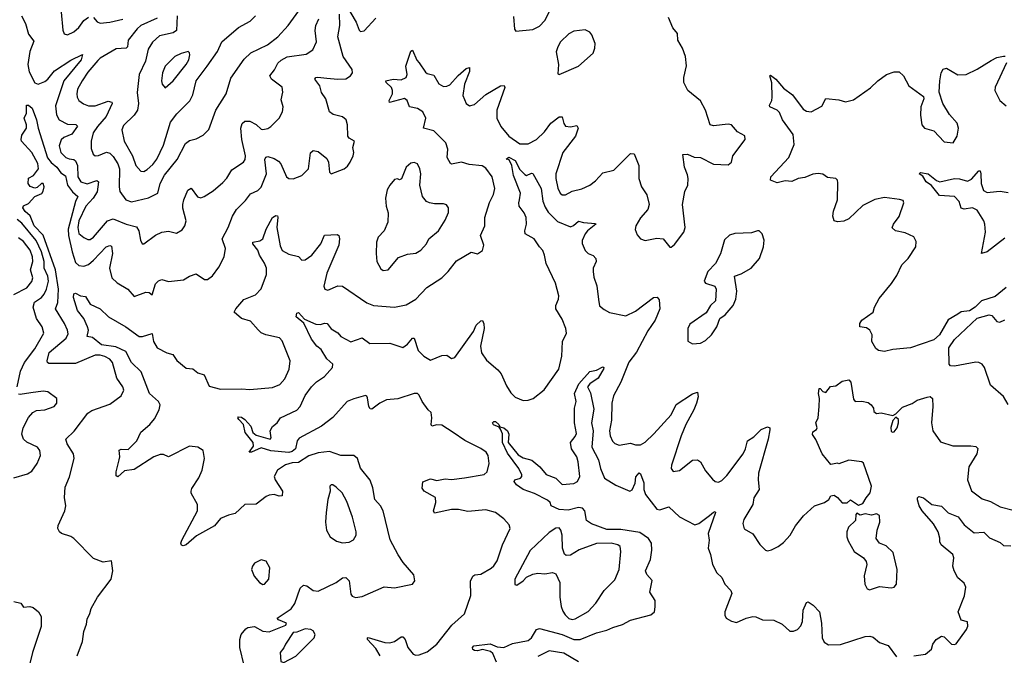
# Model space of a CAD drawing. Extents: x 1771496 to 1971148, y 471553 to 643630.
# Tile 476 of 656: x 1856341 to 1862391, y 605157 to 609061. Entities that reach past the tile are written whole.
import ezdxf

# ---------------------------------------------------------------- set-up
doc = ezdxf.new("R2010")
doc.units = 0

msp = doc.modelspace()

# ---------------------------------------------------------------- linework, layer by layer
at = {"layer": '0CON10XD'}
for points in [[(1857185, 609069.6), (1857086.2, 609025), (1857063.5, 609005), (1857008.6, 608935), (1857002.9, 608895), (1856995, 608885.5), (1856935, 608880.8), (1856836, 608824), (1856820.6, 608809.4), (1856760.8, 608739.2), (1856724.7, 608685), (1856696.7, 608635), (1856691.5, 608605), (1856693.6, 608585), (1856705.6, 608565), (1856734, 608544), (1856765, 608531.5), (1856805, 608531.3), (1856885, 608559.4), (1856907.8, 608555), (1856909.1, 608545), (1856873.4, 608466.6), (1856819.3, 608405), (1856793.2, 608365), (1856780, 608315), (1856780.2, 608270.2), (1856792.2, 608235), (1856805, 608225.6), (1856825, 608227.1), (1856875, 608246.9), (1856895, 608240.9), (1856915, 608221.1), (1856943.9, 608175), (1856954.7, 608145), (1856951.6, 608035), (1856957.1, 608005), (1856994, 607954), (1857028.3, 607941.7), (1857133.3, 607966.7), (1857189.2, 607995), (1857205.4, 608055), (1857230.8, 608105), (1857308.4, 608201.6), (1857360.2, 608299.8), (1857385, 608318.1), (1857425, 608328.6), (1857468.7, 608351.3), (1857503.6, 608386.4), (1857546.5, 608505), (1857610.4, 608605), (1857639.4, 608700.6), (1857720.9, 608819.1), (1857761.9, 608858.1), (1857863.7, 608906.3), (1857928.1, 608955), (1857990, 609025), (1858056.7, 609115)], [(1858350, 609145), (1858409.1, 609045), (1858426.3, 608996.3), (1858435, 608987.5), (1858458.7, 608991.3), (1858530.5, 609069.5)], [(1859375, 609080), (1859381.7, 609001.7), (1859390, 608990), (1859495, 609001.1), (1859535, 609020.6), (1859568.5, 609055), (1859620.9, 609159.1)], [(1856352, 609085), (1856376.4, 609036.4), (1856395, 608971.2), (1856429.1, 608929.1), (1856404.1, 608865.9), (1856390.4, 608785), (1856400.1, 608740.1), (1856435, 608673.2), (1856455, 608664.1), (1856495, 608681.8), (1856515, 608695.9), (1856555, 608747), (1856655, 608812.5), (1856727.3, 608847.3), (1856719.6, 608815), (1856613.5, 608685), (1856560.7, 608530.7), (1856566.8, 608476.8), (1856583.8, 608445), (1856635, 608419.8), (1856686.8, 608416.8), (1856696.4, 608406.4), (1856662.3, 608357.7), (1856612.7, 608337.3), (1856596.2, 608323.8), (1856583.8, 608285), (1856594.6, 608245), (1856625, 608214.7), (1856645, 608205.4), (1856675, 608202.2), (1856685, 608194.6), (1856695.6, 608165), (1856698.6, 608095), (1856717.3, 608065), (1856755, 608051.9), (1856815, 608073.3), (1856826.2, 608065), (1856816.6, 608003.4), (1856793.6, 607965), (1856748.2, 607915), (1856705, 607825.6), (1856698.9, 607785), (1856705, 607748), (1856735, 607722.9), (1856760.5, 607710.5), (1856775, 607711.1), (1856795, 607725.4), (1856881.5, 607825), (1856915, 607837.9), (1856995.9, 607805.9), (1857058.8, 607788.8), (1857072.9, 607765), (1857084.2, 607705.8), (1857094.1, 607684.1), (1857105, 607683.3), (1857175, 607736.7), (1857215, 607755.7), (1857255, 607762.5), (1857305, 607750), (1857339.9, 607770.1), (1857356.1, 607793.9), (1857364.1, 607825), (1857342.9, 607902.9), (1857343.4, 607925), (1857349.1, 607955), (1857375, 608014), (1857395.9, 608025.9), (1857433.4, 607973.4), (1857455, 607967.5), (1857475, 607974.3), (1857530, 608010), (1857588.7, 608061.3), (1857613.1, 608086.9), (1857645, 608138.9), (1857717.1, 608185), (1857727, 608203), (1857729.6, 608225), (1857706.9, 608325), (1857700.5, 608395), (1857707.6, 608422.4), (1857725, 608437.5), (1857755, 608436.9), (1857795, 608417.5), (1857825, 608388.8), (1857835.9, 608385.9), (1857865, 608392.9), (1857884.3, 608405.7), (1857935, 608455.8), (1857955.8, 608495.8), (1857960, 608525), (1857948.6, 608568.6), (1857957.1, 608615), (1857955, 608646.2), (1857887.8, 608695), (1857877.5, 608715), (1857907.9, 608752.1), (1857926.4, 608793.6), (1857947.3, 608812.7), (1857985, 608831.9), (1858100.8, 608849.2), (1858141.4, 608875), (1858164.4, 608925), (1858157.7, 608995), (1858161.8, 609025), (1858179.3, 609065)], [(1856595.9, 609105.9), (1856606.6, 608996.6), (1856614.5, 608974.5), (1856635, 608968.6), (1856675, 608986.7), (1856705, 609013.5), (1856735.5, 609055), (1856765, 609076)], [(1857625, 606016.9), (1857575, 605996.7), (1857538.3, 605951.7), (1857428.4, 605891.6), (1857365, 605835.8), (1857345, 605830), (1857335, 605833.3), (1857331.2, 605845), (1857338, 605865), (1857434.2, 606045), (1857434.1, 606084.1), (1857395, 606152.5), (1857394, 606165), (1857398.8, 606181.2), (1857442.7, 606247.3), (1857462, 606295), (1857476, 606365), (1857468.8, 606415), (1857435, 606435.6), (1857385, 606440.6), (1857256.1, 606376.1), (1857225, 606391.4), (1857205, 606391.4), (1857165, 606375.5), (1857045, 606298.5), (1856985, 606291.1), (1856945, 606253.8), (1856935, 606260), (1856933.3, 606283.3), (1856951.6, 606358.4), (1856956.4, 606376.4), (1856953.1, 606416.9), (1856965, 606424), (1857008.3, 606421.7), (1857061.8, 606475), (1857085, 606526.9), (1857141.5, 606575), (1857169.7, 606610.3), (1857198.2, 606665), (1857204, 606695), (1857193.9, 606715), (1857139.6, 606765), (1857088.6, 606898.6), (1857029.2, 606955), (1856992.5, 607022.5), (1856932.4, 607052.4), (1856843.3, 607063.3), (1856788.6, 607108.6), (1856756.7, 607115), (1856763.5, 607155), (1856758.9, 607175), (1856735.8, 607225), (1856696.2, 607275), (1856672.2, 607355), (1856675, 607376.7), (1856685, 607381.2), (1856714, 607364), (1856745, 607360), (1856775, 607314.2), (1856835, 607284.2), (1856886.6, 607236.6), (1856994.2, 607175), (1857075, 607114.2), (1857095, 607114.2), (1857155, 607133.8), (1857162.7, 607085), (1857185, 607045.5), (1857245, 607015.5), (1857282, 607005), (1857307.8, 606967.8), (1857365, 606920), (1857405.8, 606915.8), (1857435, 606892.9), (1857475, 606879.2), (1857505, 606809.4), (1857575, 606791.2), (1857705, 606794.5), (1857755, 606788.9), (1857895, 606801.8), (1857938.8, 606821.2), (1857971.1, 606855), (1857996.5, 606915), (1858002.9, 606965), (1857955, 607088.8), (1857937.5, 607107.5), (1857853.3, 607125), (1857825, 607138.6), (1857806.1, 607156.1), (1857759.8, 607209.8), (1857705, 607226), (1857659.2, 607265), (1857669.4, 607285), (1857717.9, 607342.1), (1857789.2, 607370.8), (1857825, 607408), (1857858.2, 607495), (1857856.9, 607535), (1857845.9, 607565), (1857814.7, 607615), (1857805.2, 607645.2), (1857774.1, 607685), (1857774.6, 607695), (1857817.4, 607702.6), (1857835.5, 607715), (1857855.6, 607775), (1857895, 607845.8), (1857915, 607858), (1857925, 607856), (1857927.9, 607847.9), (1857921.5, 607785), (1857942.3, 607672.3), (1857953.8, 607643.8), (1857995, 607620.6), (1858055, 607606.2), (1858075, 607583.8), (1858095, 607586), (1858135.6, 607615), (1858191.1, 607685), (1858215, 607738), (1858292, 607742), (1858301.2, 607735), (1858307.1, 607715), (1858301.5, 607675), (1858228.2, 607505), (1858210, 607425), (1858215.8, 607405.8), (1858235, 607399.2), (1858295, 607425.6), (1858324.5, 607424.5), (1858475, 607322.5), (1858515, 607305.4), (1858644.3, 607295.7), (1858715, 607309.4), (1858775.4, 607344.6), (1858843.8, 607415), (1858934.6, 607475.4), (1858974.2, 607515), (1859025, 607580.8), (1859115, 607632), (1859155, 607622.5), (1859185, 607642.5), (1859192.5, 607675), (1859172.5, 607735), (1859198.9, 607795), (1859199.2, 607845), (1859227, 607937), (1859252.5, 607987.5), (1859260.4, 608025), (1859244, 608095), (1859205, 608149.2), (1859182.4, 608162.4), (1859102.1, 608172.1), (1859055, 608184.7), (1858995, 608174.4), (1858988.3, 608178.3), (1858968.5, 608215), (1858970.9, 608265), (1858958.8, 608305), (1858885, 608377.7), (1858822.5, 608395), (1858836.9, 608455), (1858818, 608495), (1858786.2, 608515), (1858735.5, 608525.5), (1858722.5, 608565), (1858706.2, 608576.2), (1858613, 608553), (1858611.4, 608565), (1858631.1, 608605), (1858632.7, 608625), (1858625.6, 608645), (1858592.5, 608675), (1858590, 608685), (1858635, 608696.2), (1858685, 608692.2), (1858716.2, 608705), (1858721.4, 608725), (1858714.7, 608775), (1858745, 608867.5), (1858755, 608872.5), (1858781.7, 608811.7), (1858795.4, 608795.4), (1858835, 608739.2), (1858845, 608730.8), (1858885, 608720), (1858916.6, 608666.6), (1858945, 608650.9), (1858965, 608651.8), (1858985, 608661.5), (1859035, 608718.5), (1859085, 608761.4), (1859105, 608766.7), (1859105, 608743.3), (1859074.5, 608665), (1859064.5, 608595), (1859084.4, 608545), (1859105, 608532.2), (1859135, 608539.1), (1859205, 608601.5), (1859295, 608654.3), (1859317.3, 608657.3), (1859322.5, 608645), (1859273.1, 608505), (1859273.1, 608455), (1859297.5, 608405), (1859346.4, 608345), (1859415, 608297.5), (1859465, 608297.7), (1859516.7, 608325), (1859565, 608371.5), (1859605, 608425.5), (1859655, 608464.3), (1859675, 608463.3), (1859685, 608422.5), (1859695.8, 608405.8), (1859725, 608402.9), (1859765, 608410), (1859772.9, 608395), (1859755.3, 608345), (1859678.9, 608245), (1859636.4, 608115), (1859635.4, 608085), (1859646.9, 608026.9), (1859662.2, 607995), (1859674.6, 607984.6), (1859695, 607984.5), (1859735, 608008.5), (1859795, 608021.8), (1859845, 608043.5), (1859879.8, 608070.2), (1859925, 608119.2), (1859992.7, 608137.3), (1860095, 608238), (1860117.3, 608237.3), (1860145.8, 608165), (1860144.4, 608085), (1860161.1, 608035), (1860194.4, 607985), (1860208.6, 607925), (1860200.8, 607895), (1860155, 607844), (1860126.3, 607793.7), (1860123.1, 607773.1), (1860135, 607738.8), (1860155, 607715.8), (1860185, 607704.2), (1860255, 607719.2), (1860293.9, 607713.9), (1860335, 607664.2), (1860345, 607664.3), (1860365, 607679.2), (1860420.8, 607755), (1860430.8, 607785), (1860414.2, 607925), (1860428.9, 608005), (1860446, 608045), (1860447.5, 608085), (1860445, 608107.5), (1860425.6, 608155), (1860415, 608232.5), (1860445, 608234.3), (1860485, 608216), (1860525, 608214), (1860605, 608173.1), (1860695, 608170), (1860714, 608186), (1860723.8, 608225), (1860798.9, 608325), (1860797.6, 608347.6), (1860751.1, 608371.1), (1860715.5, 608415.5), (1860695, 608418.5), (1860605, 608408.1), (1860584.5, 608414.5), (1860554.4, 608505), (1860525, 608562), (1860446.7, 608625), (1860421.2, 608675), (1860420.8, 608705), (1860437.7, 608777.7), (1860432, 608835), (1860414, 608885), (1860385.8, 608935), (1860382, 608975), (1860355, 609010), (1860328, 609075)], [(1856794.1, 609074.1), (1856817.6, 609047.6), (1856835, 609038.5), (1856895, 609045.4), (1856975, 609062.9)], [(1856795, 607582.9), (1856873.3, 607665), (1856895, 607674.3), (1856905, 607669.2), (1856912.2, 607625), (1856893.8, 607535), (1856906.9, 607475), (1856940.8, 607445), (1857005.6, 607405), (1857045, 607360), (1857117.1, 607387.1), (1857135.9, 607385.9), (1857155, 607370), (1857175, 607438.8), (1857195, 607457.1), (1857215, 607464.2), (1857255, 607451.9), (1857347.7, 607462.3), (1857385, 607486), (1857425, 607500), (1857476.1, 607466.1), (1857495, 607466), (1857525, 607488), (1857565, 607541.2), (1857596.7, 607605), (1857606.7, 607655), (1857585.8, 607715), (1857621.9, 607785), (1857648.6, 607855), (1857674.3, 607895), (1857728.9, 607951.1), (1857758.8, 607991.2), (1857805, 608012.1), (1857825, 608033.1), (1857858.4, 608115), (1857848.3, 608201.7), (1857853.8, 608216.2), (1857865, 608221.4), (1857905, 608209.2), (1857932.4, 608192.4), (1857946.7, 608175), (1857980, 608095), (1857995, 608085.8), (1858022.4, 608082.4), (1858075.3, 608104.7), (1858115.3, 608144.7), (1858127.7, 608242.3), (1858145, 608256.7), (1858175, 608251.2), (1858228.8, 608208.8), (1858238.8, 608185), (1858243.8, 608125), (1858255, 608113.8), (1858335, 608145.7), (1858355, 608160.8), (1858371.9, 608185), (1858390.8, 608225), (1858394, 608245), (1858388.8, 608275), (1858397.5, 608315), (1858365, 608332.5), (1858356.7, 608345), (1858354.4, 608415), (1858346.9, 608445), (1858325, 608464.2), (1858267.9, 608477.9), (1858245, 608493.8), (1858221.4, 608575), (1858195, 608613.8), (1858185.5, 608655), (1858154.2, 608695), (1858160, 608705), (1858172.6, 608707.4), (1858227.8, 608702.2), (1858295, 608695.5), (1858345, 608698.1), (1858374, 608715), (1858386.9, 608735), (1858383.5, 608755), (1858329.5, 608835), (1858295.4, 608955), (1858307.5, 609025), (1858305.5, 609095.5)], [(1857308.8, 609085), (1857304.6, 608995), (1857285, 608980.9), (1857199.4, 608960.6), (1857157.6, 608922.4), (1857130.1, 608879.9), (1857115, 608805.8), (1857075.4, 608724.6), (1857063.4, 608613.4), (1857071.2, 608545), (1857065.8, 608505), (1857045.7, 608474.3), (1856980.1, 608409.9), (1856968.5, 608385), (1856984.2, 608315), (1857035.3, 608225), (1857055, 608165.6), (1857085, 608129.5), (1857105, 608127.9), (1857125, 608140), (1857158.8, 608171.2), (1857183.5, 608205), (1857225, 608290.8), (1857268.6, 608431.4), (1857306.6, 608483.4), (1857387.7, 608562.3), (1857405, 608598.8), (1857426.5, 608685), (1857494, 608776), (1857557.1, 608865), (1857584.3, 608925.7), (1857685, 609013.3), (1857758.1, 609051.9), (1857791.1, 609085)], [(1859655, 608723.3), (1859773.8, 608775), (1859864.4, 608855), (1859875.6, 608885), (1859877.3, 608915), (1859857.3, 608967.3), (1859845, 608983.1), (1859815, 608997.5), (1859745, 608990), (1859715, 608973.8), (1859665, 608924), (1859647.1, 608895), (1859637, 608863), (1859652, 608785), (1859648.3, 608728.3), (1859655, 608723.3)], [(1857235, 608641.2), (1857285, 608684.4), (1857364.4, 608785), (1857380, 608815), (1857385.8, 608845), (1857385, 608857.5), (1857377.5, 608865), (1857333.9, 608853.9), (1857295, 608835.6), (1857234.4, 608775), (1857218.5, 608735), (1857213.1, 608685), (1857216.2, 608665), (1857235, 608641.2)], [(1862403.2, 607416.8), (1862335, 607361.2), (1862250, 607335), (1862212.5, 607295), (1862177.7, 607272.3), (1862125, 607266.7), (1862105, 607252.5), (1862045, 607216.7), (1861993.3, 607125), (1861957.5, 607095), (1861815, 607045.8), (1861705, 607035.7), (1861655, 607022.9), (1861618.3, 607028.3), (1861601.2, 607041.2), (1861576.7, 607085), (1861578, 607125), (1861564.2, 607154.2), (1861545, 607167.5), (1861502.5, 607175), (1861503.8, 607195), (1861516.2, 607215), (1861585.8, 607264.2), (1861592.5, 607295), (1861622, 607348), (1861698.7, 607441.3), (1861730.3, 607489.7), (1861761.4, 607555), (1861800.8, 607595), (1861846.4, 607665), (1861848.6, 607698.6), (1861835, 607726.2), (1861781.3, 607751.3), (1861723.3, 607765), (1861702.7, 607782.7), (1861709.4, 607805), (1861745, 607851.2), (1861772.9, 607935), (1861769.3, 607949.3), (1861747.1, 607957.1), (1861655, 607969.6), (1861595, 607956.5), (1861520.8, 607919.2), (1861435, 607837.1), (1861404.2, 607824.2), (1861365, 607818.6), (1861345.7, 607825.7), (1861337.5, 607855), (1861340.8, 607885), (1861365.6, 607955), (1861368.6, 608058.6), (1861366, 608076), (1861356.1, 608086.1), (1861305, 608092), (1861275, 608112), (1861247, 608117), (1861215, 608112.5), (1861165, 608090.8), (1861125, 608086), (1861085, 608067.1), (1861045, 608071.4), (1860995, 608059.1), (1860954.5, 608074.5), (1860955.8, 608095), (1861067.5, 608215), (1861099.2, 608295), (1861094.4, 608355), (1861028.2, 608445), (1861009.7, 608489.7), (1860994.7, 608504.7), (1860951.2, 608525), (1860948, 608535), (1860962.5, 608565), (1860963.8, 608585), (1860962.5, 608672.5), (1860950, 608715), (1860955, 608720), (1860987.1, 608695), (1861035, 608639.2), (1861088.7, 608598.7), (1861155, 608511.4), (1861175, 608499.4), (1861205, 608495.7), (1861270, 608530), (1861295, 608576.2), (1861375, 608568.8), (1861415, 608556.7), (1861465, 608567.5), (1861568.8, 608641.2), (1861614.1, 608685.9), (1861666.4, 608723.6), (1861715, 608740), (1861745, 608740), (1861771.2, 608715), (1861805, 608653.8), (1861895, 608590), (1861896.7, 608575), (1861878.8, 608525), (1861876, 608475), (1861884.3, 608415), (1861900, 608395), (1861958.1, 608378.1), (1862020.5, 608310.5), (1862076.1, 608303.9), (1862102, 608345), (1862110, 608395), (1862101.2, 608425), (1862055, 608477.5), (1862013.8, 608545), (1861990, 608615), (1861993.9, 608686.1), (1862003.8, 608735), (1862015, 608757.5), (1862035, 608763.3), (1862105, 608721.1), (1862156.7, 608723.3), (1862225, 608757.1), (1862309.7, 608810.3), (1862345, 608827.5), (1862385, 608836), (1862396, 608836)], [(1862404, 608796), (1862334.5, 608645.5), (1862331.9, 608625), (1862363.8, 608565), (1862402.6, 608532.6)], [(1856695, 605153.8), (1856727.9, 605242.1), (1856736, 605304), (1856752, 605348), (1856755, 605380), (1856773.3, 605415), (1856780, 605445), (1856819.4, 605515), (1856903.5, 605625), (1856914.2, 605675), (1856906.4, 605736.4), (1856855, 605728.8), (1856795, 605751.2), (1856673.9, 605873.9), (1856655, 605886.2), (1856598.8, 605905), (1856585, 605916.2), (1856575.8, 605935.8), (1856577.1, 605955), (1856619.4, 606045), (1856624.2, 606075), (1856616.8, 606126.8), (1856620.7, 606189.3), (1856647.2, 606252.8), (1856676.2, 606365), (1856672.7, 606395), (1856632.1, 606455), (1856625.8, 606485), (1856676.4, 606533.6), (1856759.2, 606645), (1856785, 606660.6), (1856895, 606698.6), (1856965, 606751.4), (1856980.5, 606785), (1856975.6, 606805), (1856939.1, 606859.1), (1856912.5, 606955), (1856895.5, 606975), (1856865, 606992.8), (1856835, 607000.7), (1856805, 607000), (1856685, 606949.3), (1856585, 606948.9), (1856520.2, 606950.2), (1856511.4, 606955), (1856510, 606965), (1856523.3, 607016.7), (1856627.9, 607105), (1856639.4, 607130.6), (1856635.3, 607155), (1856617.1, 607195), (1856562, 607285), (1856575.2, 607324.8), (1856580, 607405), (1856561.6, 607525), (1856485, 607737.3), (1856430.8, 607795), (1856406.7, 607856.7), (1856375, 607882.9), (1856360.9, 607905), (1856365, 607916.9), (1856395, 607932), (1856435, 607974.2), (1856476.8, 607993.2), (1856485, 608007.5), (1856492.5, 608035), (1856485, 608055.7), (1856475, 608055.6), (1856449.5, 608030.5), (1856435, 608025.6), (1856405, 608036.2), (1856392.6, 608055), (1856395, 608087.5), (1856425.8, 608104.2), (1856457.5, 608145), (1856453.1, 608176.9), (1856416.9, 608245), (1856353.2, 608315), (1856350.3, 608325), (1856355, 608350.8), (1856383.9, 608395), (1856383.3, 608415), (1856368.5, 608455), (1856383.4, 608486.6), (1856382.9, 608535), (1856395, 608535.6), (1856417.8, 608517.8), (1856445.5, 608445.5), (1856455.6, 608395), (1856512.7, 608212.7), (1856534.3, 608184.3), (1856569.8, 608155), (1856595, 608120.7), (1856622.6, 608102.6), (1856635.5, 608045), (1856665, 608003.5), (1856699.3, 607975), (1856683.8, 607945), (1856638.2, 607775), (1856641.5, 607735), (1856664.1, 607635), (1856685, 607568.9), (1856705, 607551.3), (1856735, 607546.4), (1856765, 607557.6), (1856795, 607582.9)], [(1858556.9, 605155), (1858529.4, 605199.4), (1858478.8, 605255), (1858477.5, 605265), (1858482.5, 605267.5), (1858585, 605236.2), (1858615, 605233.6), (1858645, 605242.2), (1858685, 605270.8), (1858695, 605270.8), (1858710.6, 605255), (1858726.7, 605205), (1858759.2, 605165), (1858775, 605158.8), (1858795, 605160.8), (1858845, 605178.5), (1858905, 605225.5), (1858997.1, 605342.9), (1859075, 605412.5), (1859113.3, 605525), (1859111.7, 605611.7), (1859125, 605643.3), (1859137.7, 605652.3), (1859175, 605656.2), (1859238.3, 605691.7), (1859255, 605707.5), (1859275, 605737.5), (1859307.1, 605835), (1859354, 605935), (1859348.3, 605958.3), (1859316.2, 605995), (1859263.8, 606035), (1859205, 606051.5), (1859095, 606040.8), (1859037.7, 606052.3), (1858995, 606051.9), (1858889.3, 606029.3), (1858883.3, 606045), (1858898.6, 606095), (1858896.8, 606126.8), (1858825.6, 606165.6), (1858814.4, 606184.4), (1858817.5, 606222.5), (1858865, 606241.1), (1858905, 606231.1), (1858955, 606240.9), (1858995, 606237.3), (1859075, 606246.7), (1859195, 606268), (1859213.8, 606285), (1859225.6, 606335), (1859219.6, 606385), (1859207.5, 606405), (1859175, 606427.9), (1859075.7, 606475.7), (1859005, 606526.1), (1858935, 606570.3), (1858905, 606572.3), (1858874.3, 606565), (1858869.1, 606575), (1858873.9, 606615), (1858869.2, 606649.2), (1858850, 606665), (1858814.6, 606715), (1858796.5, 606755), (1858784.7, 606764.7), (1858765, 606765.9), (1858665, 606731.5), (1858595, 606726.2), (1858555, 606706.4), (1858505, 606668.8), (1858495, 606670), (1858487.5, 606685), (1858479.3, 606739.3), (1858475, 606748.8), (1858465, 606752.5), (1858395, 606733.2), (1858353.8, 606715), (1858265, 606617), (1858195, 606564.6), (1858058.7, 606491.3), (1858046.1, 606473.9), (1858035.1, 606424.9), (1858015, 606408.6), (1857995, 606402.4), (1857885, 606412.3), (1857825, 606432.1), (1857765, 606404.5), (1857752, 606405), (1857777.4, 606442.6), (1857776.2, 606465), (1857726.9, 606525), (1857716, 606575), (1857687.5, 606605), (1857682, 606615), (1857685, 606622.5), (1857705, 606620.6), (1857725, 606605.6), (1857761.5, 606565), (1857774.6, 606524.6), (1857795, 606508.6), (1857880, 606485), (1857886.7, 606493.3), (1857880, 606535), (1857895, 606563.3), (1857923.3, 606585), (1857944.3, 606615.7), (1858045, 606662), (1858064.2, 606685), (1858095, 606752.5), (1858134.5, 606805.5), (1858165, 606836.2), (1858215, 606870), (1858263.3, 606925), (1858266, 606945), (1858227.5, 606977.5), (1858193.1, 607035), (1858167.5, 607055), (1858135, 607098.6), (1858087.1, 607197.1), (1858040.8, 607235), (1858045, 607257.5), (1858055, 607262.5), (1858091.5, 607221.5), (1858160.6, 607190.6), (1858190.2, 607189.8), (1858215, 607197.3), (1858231.2, 607195), (1858255, 607162.9), (1858295, 607138.1), (1858314.3, 607115), (1858375, 607081.9), (1858445, 607107.5), (1858492.1, 607072.1), (1858615, 607073.8), (1858695, 607048.5), (1858725, 607068.5), (1858755, 607105.6), (1858765, 607105.8), (1858788.7, 607028.7), (1858824.4, 606995), (1858865, 606969.6), (1858935, 606998.5), (1858965, 607000), (1858995, 606980.6), (1859015, 606985.6), (1859129.6, 607145), (1859145, 607184.3), (1859175, 607212), (1859185, 607213.3), (1859193.2, 607193.2), (1859194.5, 607165), (1859173.3, 607055), (1859178.6, 607015), (1859209.3, 606969.3), (1859279.8, 606909.8), (1859299.4, 606885), (1859332.4, 606812.4), (1859359.4, 606769.4), (1859385, 606742.2), (1859435, 606722.9), (1859465.7, 606724.3), (1859496.1, 606733.9), (1859563.1, 606786.9), (1859653.8, 606915), (1859672.3, 606995), (1859676.5, 607085), (1859700, 607135), (1859697.1, 607165), (1859675, 607221.2), (1859635.6, 607285), (1859635.5, 607305), (1859652.5, 607345), (1859654.5, 607365), (1859632.9, 607442.9), (1859575, 607562.5), (1859566.7, 607615), (1859555, 607644), (1859534.4, 607665), (1859503.1, 607715), (1859446.4, 607746.4), (1859444.6, 607764.6), (1859455.4, 607804.6), (1859452.2, 607845), (1859441.2, 607875), (1859411.1, 607915), (1859407.9, 607935), (1859412.9, 607955), (1859418.6, 607995), (1859374.3, 608104.3), (1859365.5, 608165), (1859349.4, 608199.4), (1859330, 608205), (1859345.7, 608215.7), (1859385, 608196.5), (1859415, 608140.6), (1859445, 608110), (1859456.1, 608103.9), (1859485, 608118.8), (1859495, 608116.7), (1859546.3, 608025), (1859555.7, 607945.7), (1859569.1, 607909.1), (1859589.1, 607879.1), (1859645, 607821.4), (1859725, 607789.2), (1859743.3, 607796.7), (1859775, 607824.2), (1859804.7, 607814.7), (1859879.5, 607809.5), (1859881.2, 607805), (1859830, 607765), (1859815, 607745.6), (1859797.9, 607705), (1859796.4, 607686.4), (1859815, 607644), (1859835, 607625.8), (1859865, 607612.5), (1859881.4, 607595), (1859882.2, 607575), (1859865.5, 607535), (1859864.6, 607515), (1859868.9, 607478.9), (1859886.5, 607426.5), (1859897.6, 607342.4), (1859904.2, 607304.2), (1859931.5, 607281.5), (1859965, 607263.5), (1860065, 607241.2), (1860125, 607270.6), (1860235, 607354.2), (1860257.3, 607357.3), (1860270.8, 607340.8), (1860273.6, 607285), (1860246.5, 607215), (1860200.3, 607149.7), (1860132, 607018), (1860083.2, 606956.8), (1860033.8, 606835), (1859989, 606751), (1859980, 606705), (1859978, 606602), (1859965.4, 606535), (1859968.2, 606505), (1859982.6, 606472.6), (1859997.2, 606457.2), (1860025, 606447.8), (1860095, 606459.2), (1860125, 606449.2), (1860155, 606450.5), (1860185, 606466.4), (1860236.7, 606516.7)], [(1858575, 607521.2), (1858605, 607524.3), (1858669.1, 607600.9), (1858725, 607620.6), (1858775, 607626.9), (1858805, 607644.4), (1858840.5, 607685), (1858855, 607714.3), (1858913.5, 607765), (1858955, 607830), (1858976.1, 607876.1), (1858975.8, 607905.8), (1858964.1, 607924.1), (1858945, 607930.8), (1858889.1, 607929.1), (1858860, 607935), (1858840.8, 607945), (1858815.7, 607975), (1858800, 608045), (1858805.7, 608115), (1858800.6, 608145), (1858785.8, 608175), (1858765, 608184.3), (1858745, 608180), (1858715, 608156), (1858686.4, 608083.6), (1858675, 608077.5), (1858663, 608083), (1858645, 608078.8), (1858614.6, 608045.4), (1858598.8, 608015), (1858589.2, 607965), (1858592, 607915), (1858604.3, 607875), (1858603.2, 607816.8), (1858580, 607765), (1858544.3, 607725), (1858534.3, 607695), (1858530.6, 607625), (1858535.6, 607575.6), (1858560.9, 607530.9), (1858575, 607521.2)], [(1862395, 607719.2), (1862285, 607635.8), (1862250, 607625), (1862274.4, 607755), (1862271.1, 607805), (1862265.6, 607825), (1862225, 607890), (1862195, 607905.5), (1862145, 607897.9), (1862125, 607902.9), (1862112.5, 607945), (1862084.3, 607974.3), (1861991.7, 607981.7), (1861942.5, 608042.5), (1861910.8, 608065), (1861889.2, 608099.2), (1861867.5, 608115), (1861875, 608122.5), (1861922.5, 608115), (1861974, 608074), (1861995, 608065.5), (1862085, 608085.2), (1862115, 608083.5), (1862165, 608068.9), (1862188.9, 608081.1), (1862235, 608132.5), (1862241.7, 608131.7), (1862247.5, 608115), (1862249.1, 608055), (1862262.7, 608012.7), (1862285, 607998.5), (1862343.3, 608005), (1862365, 608007.8), (1862415, 607999.6)], [(1856325.3, 606805), (1856347.1, 606902.9), (1856371.3, 606955), (1856435, 607039.1), (1856490, 607135), (1856479.1, 607175), (1856443.9, 607225), (1856424.1, 607295), (1856432.5, 607325), (1856474.5, 607355.5), (1856490.9, 607375), (1856505.8, 607405), (1856517.6, 607455), (1856514.4, 607485), (1856491.5, 607535), (1856491.3, 607575), (1856476.2, 607635), (1856443, 607705), (1856355, 607812.1), (1856325, 607833.1)], [(1860475, 607070), (1860525, 607074.5), (1860555, 607091.1), (1860591.9, 607125), (1860625, 607174), (1860642, 607225), (1860675, 607248), (1860724, 607305), (1860741.2, 607345), (1860746.5, 607393.5), (1860732.5, 607485), (1860775, 607500), (1860835.6, 607534.4), (1860885.8, 607594.2), (1860912, 607665), (1860915.8, 607705.8), (1860903.8, 607745), (1860885, 607763.3), (1860875, 607763.8), (1860837.7, 607752.3), (1860735, 607748.5), (1860703, 607737), (1860670.7, 607709.3), (1860646.4, 607623.6), (1860616.8, 607563.2), (1860568.5, 607515), (1860546.7, 607455), (1860555, 607442.5), (1860612.5, 607425), (1860620, 607405), (1860616, 607335), (1860585.5, 607304.5), (1860558.7, 607261.3), (1860459.4, 607190.6), (1860445.6, 607165), (1860446.4, 607086.4), (1860475, 607070)], [(1856305, 607373.1), (1856385, 607414.7), (1856415, 607452.5), (1856422.6, 607475), (1856407.8, 607525), (1856422, 607575), (1856420.6, 607605), (1856405, 607645.4), (1856365, 607698.2), (1856335, 607720.3)], [(1862415, 606696.7), (1862385, 606747.5), (1862305, 606816), (1862268.9, 606925), (1862255, 606945.8), (1862235, 606955.8), (1862215, 606957.1), (1862085, 606932), (1862060, 606935), (1862052.5, 606945), (1862050, 607045), (1862085, 607096.2), (1862225, 607226.7), (1862298.3, 607248.3), (1862315, 607243.3), (1862345, 607206.7), (1862364, 607204), (1862395, 607217.1)], [(1859270.4, 605115), (1859247.9, 605167.9), (1859235, 605181.1), (1859185, 605192.5), (1859154.3, 605184.3), (1859135, 605186.2), (1859125, 605193.3), (1859122.5, 605205), (1859132.5, 605215), (1859232.3, 605227.7), (1859275, 605208.9), (1859315, 605204.3), (1859370, 605230), (1859465, 605247.5), (1859486.3, 605263.7), (1859516, 605315), (1859535, 605322.2), (1859675, 605284.5), (1859745, 605254.8), (1859784.7, 605255.3), (1859885, 605295.4), (1859948.9, 605311.1), (1859985, 605328.6), (1860045, 605345.5), (1860095, 605372.7), (1860220, 605405), (1860242.5, 605425), (1860245.5, 605454.5), (1860245, 605493.3), (1860212.9, 605545), (1860226.9, 605616.9), (1860193.9, 605653.9), (1860186.5, 605675), (1860216.2, 605745), (1860226.2, 605803.8), (1860223.1, 605845), (1860204.7, 605875), (1860150.5, 605910.5), (1860035, 605929.3), (1859949.4, 605929.4), (1859854.4, 605964.4), (1859823.5, 605985), (1859814.1, 606044.1), (1859800.2, 606060.2), (1859775, 606064.6), (1859711.4, 606048.6), (1859655, 606052.7), (1859607.5, 606075), (1859601.1, 606095), (1859585, 606110.9), (1859505, 606150.7), (1859435, 606176.2), (1859394.2, 606205), (1859378.8, 606225), (1859382.5, 606235), (1859417.5, 606245), (1859426.7, 606255), (1859426.2, 606265), (1859408, 606305), (1859338.8, 606398.8), (1859307.8, 606465), (1859307, 606517), (1859296, 606546), (1859287.5, 606557.5), (1859253.2, 606573.2), (1859246.2, 606585), (1859255, 606593.8), (1859265, 606592.9), (1859285.6, 606575), (1859291.2, 606561.2), (1859315, 606554.2), (1859338.6, 606535), (1859346.7, 606515), (1859342.9, 606465), (1859405, 606388.6), (1859435, 606370.8), (1859487.5, 606355), (1859536.7, 606315), (1859575, 606267.5), (1859635.7, 606245.7), (1859675, 606206.7), (1859745, 606213.3), (1859767.5, 606225), (1859782.5, 606255), (1859773.6, 606346.4), (1859765, 606376.7), (1859732.5, 606425), (1859726.2, 606465), (1859755, 606500), (1859761.4, 606518.6), (1859749.7, 606585), (1859751, 606675), (1859759.4, 606715), (1859749.7, 606765), (1859776.4, 606825), (1859845, 606900.6), (1859885, 606909.2), (1859925, 606928.8), (1859930, 606925), (1859927.8, 606915), (1859917.7, 606897.7)], [(1859917.7, 606897.7), (1859895, 606860), (1859844, 606825), (1859830, 606805), (1859848.2, 606768.2), (1859867.9, 606667.9), (1859855.5, 606585), (1859865.7, 606535.7), (1859857.5, 606435), (1859897.4, 606357.4), (1859908.9, 606305), (1859934.6, 606245), (1860005, 606202.7), (1860090, 606165), (1860105, 606174.2), (1860123.3, 606215), (1860127.4, 606252.6), (1860147.3, 606277.3), (1860155, 606272.5), (1860176.1, 606216.1), (1860176.1, 606175), (1860185.8, 606145), (1860255, 606055.5), (1860275, 606051.5), (1860328.9, 606068.9), (1860395, 606006.9), (1860488.9, 605958.9), (1860515, 605966.7), (1860580, 606015), (1860605, 606036.7), (1860615, 606040), (1860617.1, 606035), (1860570.9, 605905), (1860577.7, 605865), (1860570.6, 605815), (1860586.2, 605776.2), (1860598.5, 605715), (1860624.6, 605664.6), (1860656, 605635), (1860674.5, 605594.5), (1860711.2, 605555), (1860715.9, 605535.9), (1860673.8, 605425), (1860673.9, 605403.9), (1860682.5, 605385), (1860715, 605366.7), (1860745, 605358.8), (1860804.5, 605385.5), (1860845, 605395.8), (1860865, 605394.2), (1860905, 605374.2), (1860975, 605373.1), (1861025, 605347.8), (1861074, 605305), (1861095, 605304.6), (1861120.6, 605315), (1861141.1, 605338.9), (1861150.3, 605365), (1861155.5, 605435), (1861175, 605481.2), (1861185, 605486.2), (1861216, 605465), (1861256, 605425), (1861267.3, 605355), (1861270.9, 605265), (1861285, 605237.1), (1861311.4, 605221.4), (1861385, 605223.9), (1861535, 605272.9), (1861565, 605275.7), (1861585, 605268.1), (1861625, 605236.7), (1861676.9, 605216.9), (1861727.9, 605147.9)], [(1860236.7, 606516.7), (1860343.6, 606635), (1860375, 606697.1), (1860475, 606764), (1860505, 606772.5), (1860510, 606745), (1860499.1, 606705), (1860483.6, 606665), (1860433.8, 606575), (1860405.4, 606505), (1860345.8, 606325), (1860344.4, 606304.4), (1860356, 606286), (1860395, 606292.5), (1860475, 606355.5), (1860505, 606358.6), (1860524.2, 606345), (1860555, 606290), (1860598.8, 606238.8), (1860615, 606224.2), (1860635, 606220.6), (1860655, 606231.1), (1860685, 606261.8), (1860785.7, 606394.3), (1860800.7, 606425), (1860812.9, 606475), (1860851.1, 606498.9), (1860896.7, 606543.3), (1860935, 606561.2), (1860950, 606555), (1860951.2, 606541.2), (1860940.6, 606485), (1860880.5, 606275), (1860877.8, 606235), (1860884.2, 606175.8), (1860852.5, 606125), (1860845, 606082.5), (1860789.7, 605990.3), (1860784.3, 605965.7), (1860793.5, 605933.5), (1860845, 605904), (1860888.7, 605838.7), (1860923, 605803), (1860935, 605799.2), (1860960, 605805), (1861001.2, 605825), (1861035, 605850), (1861074.2, 605895), (1861107.7, 605952.3), (1861156.5, 606013.5), (1861225, 606075.6), (1861286.7, 606095), (1861312.5, 606115), (1861325, 606137.5), (1861345, 606140), (1861366.4, 606126.4), (1861395, 606094), (1861425, 606094), (1861445, 606112.5), (1861495, 606078.8), (1861521.2, 606088.8), (1861542, 606125), (1861567.5, 606155), (1861574.2, 606195), (1861525, 606336.7), (1861515, 606345.8), (1861435, 606356), (1861375, 606332.5), (1861365, 606336.7), (1861325, 606330), (1861270.8, 606395), (1861233.3, 606483.3), (1861212.7, 606512.7), (1861215, 606530), (1861236.4, 606543.6), (1861240, 606555), (1861233.8, 606585), (1861246.2, 606615), (1861254.2, 606685), (1861256, 606735), (1861248.8, 606765), (1861252.5, 606795), (1861260, 606795), (1861276.4, 606776.4), (1861295, 606771.2), (1861322.9, 606807.1), (1861355, 606812.5), (1861395, 606840), (1861435, 606850), (1861448.8, 606835), (1861465, 606730), (1861475, 606716.7), (1861515, 606718), (1861555, 606710), (1861573.3, 606695), (1861586.7, 606675), (1861590, 606655), (1861605, 606642.5), (1861635, 606646.2), (1861705, 606630), (1861725, 606640), (1861765, 606681.2), (1861825, 606703.3), (1861855.8, 606724.2), (1861917.3, 606742.7), (1861935, 606746.7), (1861948.8, 606735), (1861952.5, 606685), (1861944.4, 606585), (1861952.5, 606535), (1861998.3, 606468.3), (1862075, 606444), (1862185, 606443.8), (1862215, 606438.8), (1862227.7, 606427.7), (1862222.5, 606395), (1862171.9, 606315), (1862165.4, 606235), (1862188.2, 606168.2), (1862255, 606118.4), (1862305, 606101.6), (1862365, 606070), (1862445, 606048.9)], [(1856305, 606248), (1856389.1, 606270.9), (1856415, 606287.1), (1856448.9, 606335), (1856469.4, 606385), (1856465.6, 606415), (1856450, 606435), (1856385, 606467.1), (1856365, 606484), (1856354.4, 606515), (1856363.5, 606555), (1856395, 606618), (1856421.7, 606648.3), (1856445, 606661.2), (1856495, 606663.8), (1856552.5, 606685), (1856568.8, 606705), (1856570, 606735), (1856515, 606776), (1856485, 606779.2), (1856410.8, 606769.2), (1856345, 606758.2), (1856335, 606761.5)], [(1861705, 606526.7), (1861715, 606530), (1861733.3, 606555), (1861741.2, 606585), (1861740, 606605), (1861725, 606620), (1861705, 606600), (1861694.1, 606555.9), (1861695, 606532.5), (1861705, 606526.7)], [(1857720, 605095), (1857693.1, 605205), (1857694.6, 605254.6), (1857702.9, 605285), (1857730, 605320), (1857743, 605327), (1857785, 605333.8), (1857835, 605305.8), (1857875, 605302), (1857976.7, 605343.3), (1857980, 605355), (1857932.5, 605375), (1857923.8, 605385), (1858008.3, 605441.7), (1858031.4, 605475), (1858065, 605570), (1858085, 605588), (1858105, 605584.2), (1858145, 605554.3), (1858175, 605551.4), (1858286.1, 605603.9), (1858325, 605632.5), (1858345, 605635.8), (1858365.7, 605615), (1858375, 605533.3), (1858385, 605520), (1858405, 605512.9), (1858445, 605517.5), (1858581.7, 605578.3), (1858645, 605571.9), (1858755, 605593.2), (1858770, 605615), (1858762.2, 605652.2), (1858697.1, 605727.1), (1858667.7, 605775), (1858616.6, 605866.6), (1858573.9, 606043.9), (1858558.1, 606075), (1858523.3, 606115), (1858511.2, 606185), (1858495, 606233.3), (1858435, 606306.7), (1858416, 606365), (1858395, 606384), (1858315, 606384.3), (1858245, 606409.4), (1858175, 606401.5), (1858117.6, 606382.4), (1858055, 606341.5), (1858015, 606339.1), (1857975, 606326.5), (1857925.7, 606295), (1857904.4, 606255), (1857911.1, 606235), (1857955.4, 606165.4), (1857954, 606136), (1857935.9, 606134.1), (1857905, 606145.6), (1857875, 606141.1), (1857855, 606132.9), (1857795, 606085.6), (1857725, 606084.2), (1857665, 606027.1), (1857625, 606016.9)], [(1858325, 605847.9), (1858365, 605852.5), (1858393, 605867), (1858408.1, 605895), (1858408.9, 605915), (1858386.7, 606005), (1858352, 606102), (1858321.9, 606155), (1858285, 606189.2), (1858265, 606203.3), (1858255, 606203.3), (1858246.7, 606195), (1858249.2, 606165), (1858234.4, 606115), (1858224.5, 606034.5), (1858219.5, 605975), (1858225.7, 605925), (1858249.2, 605885), (1858287.8, 605857.8), (1858325, 605847.9)], [(1861835, 605153.6), (1861906.7, 605165), (1861943.3, 605195), (1861952.5, 605225), (1861972.9, 605255), (1862005, 605275.8), (1862021.7, 605271.7), (1862066.6, 605226.6), (1862085, 605222.9), (1862095, 605227.5), (1862158.5, 605315), (1862166.2, 605336.2), (1862165, 605362), (1862125, 605372.5), (1862108, 605425), (1862146.5, 605523.5), (1862153.5, 605575), (1862145, 605600), (1862105, 605632), (1862082.2, 605675), (1862075.5, 605705), (1862080.4, 605755), (1862075, 605775.8), (1862003.8, 605835), (1861994.1, 605854.1), (1861995.6, 605875.6), (1861985, 605916.2), (1861955.5, 605965), (1861886, 606045), (1861868, 606075), (1861857.5, 606112.5), (1861857.5, 606125), (1861865, 606132.5), (1861895, 606123.8), (1861945, 606084.3), (1862005, 606073.8), (1862045, 606032.9), (1862107.5, 606007.5), (1862145, 605959.4), (1862205, 605910), (1862265, 605912.5), (1862299.3, 605879.3), (1862365, 605849.2), (1862385, 605830.8), (1862430.3, 605830.3)], [(1861565, 605558.8), (1861575, 605562.5), (1861625, 605580.6), (1861695, 605570.8), (1861715, 605576.2), (1861729.2, 605595), (1861732.5, 605685), (1861707.6, 605787.6), (1861665, 605828.8), (1861625, 605846.7), (1861604.3, 605874.3), (1861609.4, 605925), (1861625.6, 605975), (1861623.8, 606015), (1861605, 606025.8), (1861575, 606018), (1861535, 606026.7), (1861505, 606017.5), (1861485, 606030), (1861478.3, 606021.7), (1861476.7, 605985), (1861434, 605945), (1861424.2, 605915), (1861424.1, 605884.1), (1861430.5, 605860.5), (1861467.5, 605795), (1861525, 605756.2), (1861542.7, 605732.7), (1861546, 605715), (1861530, 605645), (1861534.2, 605595), (1861547.5, 605565), (1861565, 605558.8)], [(1859735, 605377.5), (1859755, 605381.2), (1859834.7, 605425.3), (1859881.7, 605478.3), (1859931.4, 605555), (1859998.8, 605621.2), (1860023.8, 605685), (1860035.5, 605795.5), (1860030.6, 605825), (1860016, 605835), (1859975, 605845.7), (1859885, 605844.1), (1859778.8, 605805), (1859725, 605772.5), (1859699.5, 605769.5), (1859688.8, 605778.8), (1859677.1, 605815), (1859674.4, 605895), (1859666.4, 605926.4), (1859655, 605939.2), (1859635, 605938.9), (1859595, 605911.9), (1859478.7, 605801.3), (1859383.3, 605625), (1859383, 605593), (1859395, 605587.5), (1859435, 605614), (1859455, 605636.2), (1859494.4, 605655.6), (1859525, 605662), (1859568, 605658), (1859615, 605666), (1859635, 605657.5), (1859660, 605605), (1859659.4, 605515), (1859667.8, 605457.8), (1859679.1, 605429.1), (1859692.2, 605405), (1859715, 605383.8), (1859735, 605377.5)], [(1857835, 605591.2), (1857845, 605593.8), (1857872.5, 605625), (1857879.2, 605695), (1857856.2, 605735), (1857825, 605744), (1857785, 605723.8), (1857770.8, 605705), (1857766, 605685), (1857782.4, 605642.4), (1857813.8, 605605), (1857835, 605591.2)], [(1856305, 605486.7), (1856348.3, 605478.3), (1856365, 605452.5), (1856403.6, 605456.4), (1856425, 605450), (1856456.7, 605425), (1856473.3, 605395), (1856473.3, 605335), (1856420, 605175), (1856398.3, 605081.7)], [(1857965, 605113.8), (1858038.3, 605151.7), (1858151.2, 605265), (1858156.2, 605285), (1858145, 605306.7), (1858130, 605315), (1858095, 605320), (1858045, 605300), (1858021.7, 605298.3), (1857973.9, 605226.1), (1857965, 605202.5), (1857941.2, 605175), (1857945, 605120), (1857965, 605113.8)], [(1859775, 605116.8), (1859685, 605171), (1859595, 605184.8), (1859525, 605149.8)]]:
    msp.add_lwpolyline(points, dxfattribs=at)

doc.saveas('drawing.dxf')
